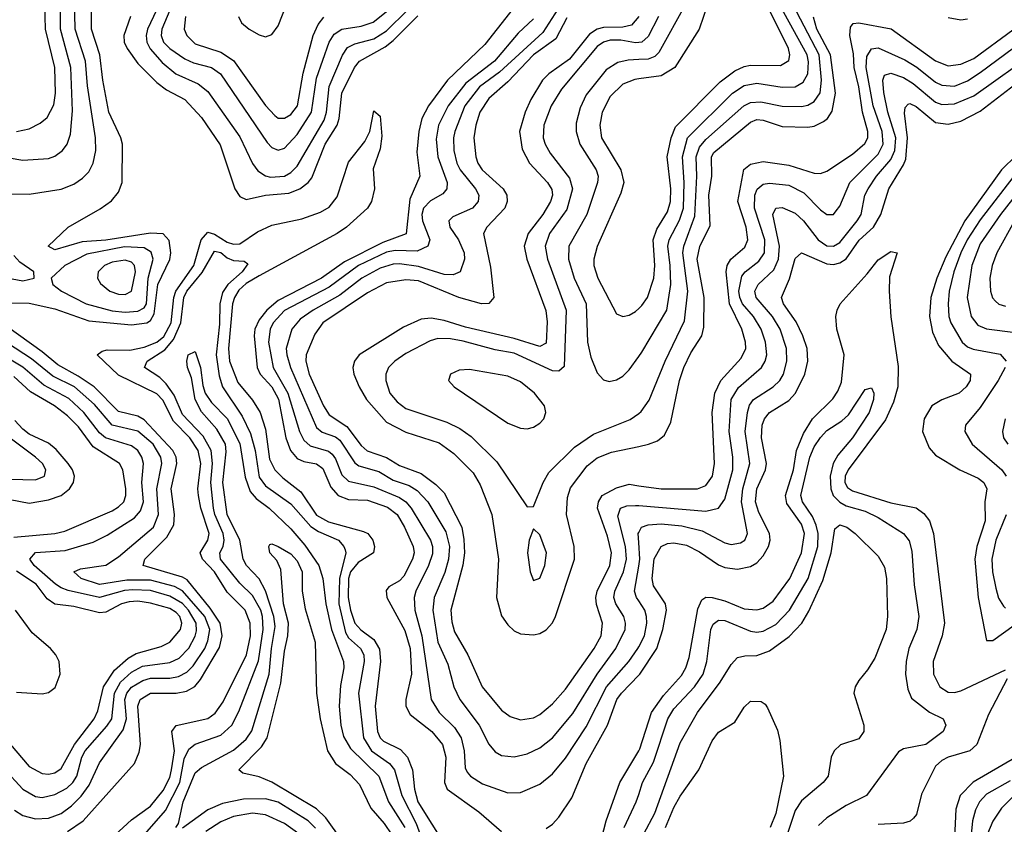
# Model space of a CAD drawing. Header units: inches. Extents: x 990535 to 1117859, y 769386 to 892122.
# Tile 484 of 656: x 1068060 to 1071146, y 815740 to 818260. Entities that reach past the tile are written whole.
import ezdxf

# ---------------------------------------------------------------- set-up
doc = ezdxf.new("R2010")
doc.units = ezdxf.units.IN
doc.header["$MEASUREMENT"] = 0
doc.layers.add('B0861', color=7, linetype='Continuous')
doc.layers.add('B0871', color=7, linetype='Continuous')

msp = doc.modelspace()

# ---------------------------------------------------------------- linework, layer by layer
at = {"layer": 'B0861', "color": 5}
for points, elevation in [([(1067966.3, 817373.7), (1068090, 817372.1), (1068170, 817353.7), (1068276.6, 817316.6), (1068410, 817303.8), (1068458.8, 817310), (1068470, 817317.3), (1068481.6, 817338.4), (1068493.1, 817430), (1068530, 817508.5), (1068533.6, 817530), (1068528.4, 817568.4), (1068510, 817589.5), (1068470, 817591), (1068330, 817569.5), (1068255.5, 817564.5), (1068170, 817539.3), (1068149.7, 817550), (1068212.3, 817610), (1068312.5, 817667.5), (1068347.2, 817692.8), (1068370, 817719.7), (1068381.4, 817750), (1068381.8, 817870), (1068376.7, 817890), (1068339.1, 817970), (1068320.1, 818070), (1068311.2, 818150), (1068284.9, 818230), (1068285.2, 818414.8)], 2620), ([(1067970, 817714), (1068090, 817713.8), (1068190, 817728.9), (1068230, 817744.8), (1068256.9, 817763.1), (1068276.2, 817783.8), (1068290, 817810.4), (1068298.1, 817850), (1068297.2, 817890), (1068272.6, 818052.6), (1068266.6, 818130), (1068233.6, 818230), (1068230.2, 818370.2)], 2640), ([(1068547.5, 818330), (1068505.9, 818230), (1068503.8, 818210), (1068510.9, 818190), (1068530.6, 818170), (1068577.1, 818137.1), (1068604.9, 818124.9), (1068660.9, 818110), (1068689.2, 818090), (1068835.6, 817875.6), (1068850, 817859.8), (1068870, 817851.3), (1068890, 817858), (1068930, 817900.5), (1068974.7, 817970), (1068990, 818076.8), (1069029.7, 818190), (1069045.1, 818214.9), (1069070, 818230.6), (1069130, 818239.5), (1069168.2, 818251.8), (1069235, 818305)], 2660), ([(1069633.8, 818330), (1069517.3, 818182.7), (1069401.2, 818070), (1069341.4, 817990), (1069320.6, 817950), (1069310.7, 817910), (1069304.8, 817844.8), (1069314.3, 817770), (1069282.5, 817697.5), (1069270.7, 817589.3), (1069197.9, 817562.1), (1069078.1, 817501.9), (1069005.5, 817450), (1068870, 817379.8), (1068834.8, 817350), (1068810, 817319.6), (1068797.1, 817290), (1068794.6, 817270), (1068804.4, 817170), (1068814.1, 817150), (1068850.6, 817110), (1068870.9, 817070.9), (1068894.3, 816950), (1068908.4, 816910), (1068930, 816885.9), (1068950, 816876.5), (1068990, 816868.4), (1069010, 816854.5), (1069035.4, 816795.4), (1069057.6, 816770), (1069090, 816756.6), (1069150, 816754.9), (1069212.8, 816732.8), (1069242.7, 816710), (1069266.2, 816670), (1069292.6, 816610), (1069295.8, 816590), (1069291.2, 816570), (1069263.4, 816516.6), (1069250, 816502.7), (1069216.8, 816483.2), (1069208, 816472), (1069210.1, 816450), (1069266.6, 816346.6), (1069283.4, 816290), (1069288.1, 816210), (1069269.8, 816130), (1069269.8, 816109.8), (1069283.7, 816083.7), (1069351.3, 816030), (1069385.2, 815990), (1069395.1, 815950), (1069391, 815871), (1069400.1, 815850), (1069498.6, 815778.6), (1069570, 815716.8)], 2620), ([(1067910, 817846.7), (1068070, 817820.1), (1068150, 817824.8), (1068170, 817832), (1068194.3, 817850), (1068208.5, 817870), (1068219.1, 817900.9), (1068225.3, 817974.7), (1068220.4, 818110), (1068187.8, 818230), (1068188, 818310)], 2660), ([(1068050, 817910.1), (1068090, 817918), (1068124.5, 817935.5), (1068146.5, 817953.5), (1068167.2, 817992.8), (1068171.7, 818030), (1068170, 818110), (1068140.4, 818230), (1068139.2, 818310)], 2680), ([(1068745.6, 818270), (1068755.6, 818250), (1068779.1, 818230), (1068810, 818212.2), (1068830, 818206.2), (1068850, 818213.4), (1068870, 818240.7), (1068897, 818310)], 2720), ([(1068407.7, 818270), (1068386.2, 818210), (1068387.4, 818190), (1068396.9, 818170), (1068430, 818122.5), (1068490, 818063.5), (1068520.2, 818040.2), (1068578, 818010), (1068630, 817953.7), (1068688.4, 817868.4), (1068734.7, 817730), (1068750, 817705.6), (1068770, 817696.6), (1068830, 817710), (1068903.3, 817716.7), (1068937.7, 817730), (1068964.3, 817750), (1068975.1, 817764.9), (1069017.2, 817870), (1069055.2, 817930), (1069061.7, 817950), (1069069.8, 818030.2), (1069109.4, 818110.6), (1069125.2, 818130), (1069205, 818175), (1069230, 818194.6), (1069307.5, 818272.5)], 2620), ([(1068488.9, 818290), (1068460.6, 818230), (1068456.8, 818210), (1068458.8, 818190), (1068468.5, 818168.5), (1068506, 818126), (1068548.9, 818090), (1068618.8, 818058.8), (1068650, 818035.5), (1068750, 817892.5), (1068789.3, 817809.3), (1068806.4, 817786.4), (1068830, 817770.9), (1068846.5, 817766.5), (1068890, 817770.1), (1068910, 817780.8), (1068930, 817801.4), (1069014.3, 817945.7), (1069022, 817970), (1069029.8, 818050.2), (1069071.4, 818148.6), (1069087.2, 818172.8), (1069110, 818184.4), (1069170, 818199.6), (1069210, 818224.6), (1069275.3, 818290)], 2640), ([(1068579.7, 818270), (1068574.9, 818230), (1068583.4, 818210), (1068610, 818184.7), (1068690, 818158.1), (1068730, 818131.8), (1068830, 817991.3), (1068859.4, 817959.4), (1068870, 817951.7), (1068890, 817951), (1068910, 817962.5), (1068930.5, 817990), (1068947.9, 818092.1), (1068980.2, 818210), (1068995.4, 818244.6), (1069012.7, 818267.3)], 2680), ([(1069746.7, 818293.3), (1069699.9, 818220.1), (1069564.1, 818095.9), (1069500.9, 818050), (1069455.2, 817990), (1069423.7, 817910), (1069419.5, 817890), (1069420.3, 817850), (1069430.1, 817810), (1069440.2, 817790), (1069488.7, 817730), (1069498.6, 817710), (1069496.6, 817690), (1069479.4, 817670), (1069417.9, 817642.1), (1069404.8, 817630), (1069408.5, 817610), (1069435.4, 817570), (1069452.9, 817530), (1069454, 817510), (1069440.2, 817470), (1069418.9, 817461.1), (1069390, 817461.5), (1069310, 817486.5), (1069250, 817495.1), (1069230, 817494.1), (1069190, 817482), (1069132.1, 817450), (1069062.9, 817397.1), (1068979.7, 817350), (1068938.6, 817321.4), (1068912.4, 817290), (1068895.4, 817230), (1068896.7, 817210), (1068908.7, 817170), (1068990, 816983), (1069008.3, 816968.3), (1069050, 816953.1), (1069062.8, 816942.8), (1069110, 816872.2), (1069122.6, 816862.6), (1069185.2, 816845.2), (1069230, 816817.5), (1069280.7, 816800.7), (1069305.3, 816785.3), (1069338.6, 816750), (1069395.6, 816655.6), (1069406.5, 816610), (1069403.9, 816570), (1069392.2, 816527.8), (1069358.9, 816450), (1069354.4, 816410), (1069370.6, 816310), (1069401.6, 816241.6), (1069420.5, 816170), (1069438.9, 816130), (1069499.7, 816050), (1069530.1, 815990.1), (1069550, 815966.4), (1069570, 815955.3), (1069610, 815950.7), (1069650, 815959.8), (1069690, 815978.6), (1069730, 816010.6), (1069793.3, 816086.7), (1069870.1, 816209.9), (1069928.2, 816290), (1069957.4, 816350), (1069958.8, 816370), (1069953.4, 816390), (1069928.5, 816430), (1069922.5, 816450), (1069924.9, 816470), (1069952.4, 816530), (1069962, 816570), (1069958.2, 816610), (1069934.8, 816705.2), (1069942.6, 816730), (1069962.7, 816737.3), (1069990, 816738.7), (1070000, 816737.9)], 2660), ([(1070000, 818269.7), (1069977.1, 818242.9), (1069950, 818236), (1069890, 818235.9), (1069869.9, 818230.1), (1069845.3, 818214.7), (1069783.4, 818136.6), (1069718.5, 818090), (1069698.8, 818070), (1069661.9, 818010), (1069643.8, 817970), (1069626.6, 817910), (1069634.7, 817854.7), (1069657.5, 817810), (1069713.8, 817750), (1069728, 817728), (1069729.4, 817710), (1069723.3, 817690), (1069699.7, 817650), (1069653.4, 817590), (1069641.4, 817550), (1069649.4, 817510), (1069709.2, 817349.2), (1069713.3, 817313.3), (1069710, 817247), (1069690, 817235.8), (1069610, 817261.5), (1069456.8, 817296.8), (1069390, 817318.1), (1069350, 817325.2), (1069318, 817322), (1069262.7, 817297.3), (1069124.1, 817210), (1069109.1, 817190), (1069104.4, 817170), (1069107, 817150), (1069123.8, 817110), (1069146.6, 817070), (1069210, 816999.5), (1069270, 816968.3), (1069374.6, 816934.6), (1069420.7, 816900.7), (1069481, 816841), (1069503.2, 816803.2), (1069539.8, 816710), (1069560.9, 816570), (1069554.2, 816450), (1069570, 816392.6), (1069590, 816364.2), (1069610, 816346.1), (1069630, 816336.6), (1069670, 816332.7), (1069690, 816337), (1069710, 816348.7), (1069729.5, 816370.5), (1069739.2, 816390), (1069798.3, 816570), (1069797.5, 816610), (1069774, 816710), (1069777.1, 816762.9), (1069786.3, 816793.7), (1069838, 816862), (1069870, 816887.3), (1069914.4, 816905.6), (1070000, 816923.5)], 2720), ([(1069670, 818262.9), (1069622.4, 818217.6), (1069548.5, 818130), (1069458.6, 818061.4), (1069402.4, 817990), (1069372.3, 817930), (1069365.4, 817885.4), (1069370, 817830), (1069399.3, 817750), (1069398.7, 817730), (1069385.7, 817714.3), (1069347.6, 817692.4), (1069325.9, 817670), (1069320.2, 817650), (1069322, 817630), (1069345.8, 817570), (1069339.2, 817550), (1069305.2, 817534.8), (1069236.5, 817536.5), (1069210, 817531.7), (1069121.9, 817490), (1069030, 817422), (1068890, 817348.7), (1068854.8, 817310), (1068845.1, 817290), (1068839.8, 817250), (1068854.1, 817170), (1068900.6, 817090), (1068936.7, 816970), (1068950, 816942.4), (1068970, 816925.1), (1069028, 816908), (1069039, 816899), (1069050, 816884.6), (1069070, 816834.4), (1069090, 816813.9), (1069170, 816797.1), (1069250, 816762.9), (1069270, 816750), (1069286.8, 816730), (1069347.8, 816630), (1069353.9, 816610), (1069353.2, 816586.8), (1069341.6, 816550), (1069301.7, 816470), (1069296.7, 816450), (1069298.8, 816410), (1069320.6, 816330), (1069349.7, 816130), (1069374.5, 816090), (1069422.3, 816042.3), (1069444, 816010), (1069452.8, 815970), (1069456.5, 815916.5), (1069462.6, 815902.6), (1069472.5, 815890), (1069510, 815866.8), (1069590, 815838.1), (1069630, 815838.9), (1069690, 815864.8), (1069730, 815897.5), (1069770, 815946.9), (1069834.9, 816045.1), (1069899.1, 816170), (1069968.9, 816250), (1069996.9, 816290), (1070000, 816295.9)], 2640), ([(1069774.5, 818265.5), (1069740, 818200), (1069670, 818150), (1069590, 818065.1), (1069530, 818012.8), (1069502.1, 817970), (1069489.1, 817930), (1069483.5, 817890), (1069489.3, 817830), (1069496.1, 817810), (1069509.7, 817790), (1069575.4, 817730), (1069586.5, 817710), (1069588.1, 817690), (1069580.5, 817670), (1069523.6, 817610), (1069513.8, 817590), (1069535.4, 817484.6), (1069546.2, 817390), (1069530, 817371.2), (1069507.3, 817370), (1069436.5, 817390), (1069310, 817441.7), (1069270, 817444.9), (1069210, 817435.6), (1069150, 817403.9), (1069009.7, 817310), (1068984.9, 817275.1), (1068957.9, 817210), (1068957.2, 817190), (1068966.8, 817150), (1069011.8, 817050), (1069030, 817022.5), (1069085.2, 816985.2), (1069130, 816925.6), (1069149, 816909), (1069210, 816888.7), (1069250, 816863.4), (1069318.3, 816838.3), (1069364.2, 816804.2), (1069390, 816777.6), (1069445.7, 816670), (1069451.4, 816631.4), (1069453.5, 816590), (1069448.8, 816551.2), (1069411, 816410), (1069414, 816374), (1069422.9, 816342.9), (1069464, 816270), (1069509.1, 816170), (1069570, 816097.3), (1069597.1, 816077.1), (1069630, 816067.2), (1069670, 816073.5), (1069690, 816083.3), (1069730, 816116.6), (1069770, 816162.5), (1069860.5, 816290), (1069882.1, 816330), (1069886.8, 816370), (1069867.6, 816427.6), (1069865.9, 816450), (1069870.2, 816470), (1069909.7, 816550), (1069914.9, 816590), (1069902.1, 816642.1), (1069870.7, 816730), (1069873.5, 816750), (1069885.9, 816770), (1069930, 816793.2), (1069970, 816804.5), (1070000, 816800.3)], 2680), ([(1070000, 818188.4), (1069990, 818187.5), (1069944.1, 818195.9), (1069910, 818195.9), (1069890, 818189.3), (1069870, 818175.7), (1069757.6, 818042.4), (1069725.4, 817990), (1069702.1, 817930), (1069700.9, 817890), (1069706.6, 817870), (1069722.3, 817842.3), (1069783, 817763), (1069792.2, 817730), (1069774.7, 817665.3), (1069720.3, 817590), (1069706.7, 817550), (1069714.2, 817510), (1069772.3, 817350), (1069766.3, 817173.7), (1069750, 817158.7), (1069730, 817159.9), (1069610, 817214.9), (1069550, 817225.6), (1069450, 817253), (1069410, 817259.9), (1069370, 817260.8), (1069346.1, 817253.9), (1069270, 817213.9), (1069235.9, 817190), (1069216.3, 817170), (1069207.8, 817150), (1069207.5, 817130), (1069220.4, 817090), (1069242.6, 817062.6), (1069270, 817042.5), (1069398.8, 816998.8), (1069439, 816979), (1069474.6, 816954.6), (1069555.2, 816875.2), (1069650, 816734), (1069670, 816734.8), (1069700.6, 816810), (1069718.3, 816841.7), (1069799, 816921), (1069858.1, 816961.9), (1069972.7, 817007.3), (1070000, 817026.7)], 2740), ([(1070000, 818135), (1069966.7, 818133.3), (1069934.2, 818125.8), (1069897.5, 818102.5), (1069835, 818025), (1069816.7, 817983.3), (1069804.4, 817935.6), (1069804.4, 817910), (1069815, 817870), (1069866.6, 817790), (1069872.4, 817770), (1069870.5, 817750), (1069837.2, 817650), (1069780.5, 817550), (1069780.2, 817510), (1069798.2, 817450), (1069834.8, 817370), (1069839.1, 817250), (1069850, 817202.4), (1069870, 817153.7), (1069890, 817131.7), (1069907.1, 817127.1), (1069930, 817131.3), (1069950, 817143.5), (1069970, 817162.9), (1070000, 817204.7)], 2760), ([(1070000, 818074.3), (1069987.4, 818072.6), (1069950, 818057.7), (1069910, 818019.4), (1069885.4, 817970), (1069878.4, 817930), (1069883.7, 817890), (1069944.2, 817790), (1069953, 817750), (1069943.8, 817716.2), (1069870, 817549.7), (1069858.9, 817510), (1069859.4, 817490), (1069872.1, 817450), (1069930, 817338.6), (1069950.2, 817330.2), (1069970, 817333.9), (1069990, 817346.1), (1070000, 817355.5)], 2780), ([(1068293.6, 815646.4), (1068410, 815753.5), (1068470, 815795.9), (1068510, 815845.8), (1068530, 815886), (1068536.2, 815910), (1068544.6, 815970), (1068536.7, 816030), (1068550, 816048.9), (1068649.1, 816070.9), (1068672.2, 816087.8), (1068697.3, 816122.7), (1068771.1, 816270), (1068783.2, 816330), (1068782.1, 816370), (1068766.2, 816410), (1068710, 816467.2), (1068670.2, 816530), (1068632.9, 816570), (1068625.3, 816590), (1068649.9, 816630), (1068653.5, 816650), (1068627.9, 816730), (1068620.1, 816770), (1068618.5, 816790), (1068627.5, 816870), (1068618.8, 816910), (1068592.7, 816950), (1068542.1, 817002.1), (1068508.2, 817068.2), (1068490, 817088.1), (1068370, 817146.2), (1068303.2, 817210), (1068318.2, 817221.8), (1068334.5, 817225.5), (1068405, 817225), (1068450, 817234.1), (1068490, 817249.9), (1068512.2, 817267.8), (1068534.7, 817310), (1068543.3, 817390), (1068549.5, 817410), (1068605.3, 817490), (1068629.2, 817570.8), (1068650, 817594.8), (1068670, 817588.5), (1068710, 817563.2), (1068730, 817556.8), (1068750, 817558.2), (1068805, 817595), (1068850, 817616.6), (1068944.2, 817635.8), (1069002.7, 817657.3), (1069030, 817672.4), (1069055.1, 817704.9), (1069090, 817813.8), (1069141.2, 817878.8), (1069156.8, 817910), (1069170, 817974), (1069190, 817958), (1069195.1, 817895.1), (1069190, 817855.1), (1069167.5, 817792.5), (1069171.6, 817730), (1069162.6, 817690), (1069150, 817669.9), (1069084.1, 817610), (1069054.9, 817590), (1068810, 817458), (1068770, 817433.9), (1068746.8, 817413.2), (1068732.7, 817390), (1068727.3, 817370), (1068714.2, 817230), (1068717.4, 817190), (1068743.9, 817123.9), (1068790, 817068.6), (1068813.1, 817030), (1068830, 816976.9), (1068843.1, 816883.1), (1068859.1, 816850), (1068884.4, 816824.4), (1068940.6, 816780.6), (1068990, 816708.4), (1069027.5, 816687.5), (1069137.1, 816657.1), (1069150.6, 816650), (1069166.7, 816630), (1069172.3, 816610), (1069169.2, 816590), (1069120.7, 816559.3), (1069096.2, 816530), (1069090.3, 816510), (1069089.7, 816450), (1069096.3, 816410), (1069110, 816369.7), (1069128.7, 816348.7), (1069170, 816318.3), (1069187.9, 816287.9), (1069191.1, 816250), (1069174.4, 816110), (1069180.8, 816030), (1069189.8, 816010), (1069200.4, 816000.4), (1069253.6, 815973.6), (1069275.5, 815950), (1069291.4, 815910), (1069297.6, 815850), (1069308.1, 815810), (1069396, 815670)], 2580), ([(1068430, 815683.9), (1068517, 815783), (1068561.4, 815870), (1068575.7, 815944.3), (1068590, 815975.1), (1068610, 815990.9), (1068690, 816018.9), (1068725, 816050), (1068747.1, 816092.9), (1068808.4, 816251.6), (1068822.7, 816350), (1068820.8, 816390), (1068815.2, 816410), (1068790, 816456.1), (1068750, 816494.9), (1068689.1, 816570), (1068687, 816590), (1068697.3, 816610), (1068700.8, 816630), (1068697.2, 816650), (1068671.1, 816710), (1068666.9, 816730), (1068659.1, 816810), (1068664.1, 816870), (1068660.3, 816910), (1068635, 816955), (1068570, 817023), (1068543.8, 817083.8), (1068519.3, 817119.3), (1068498.7, 817138.7), (1068450.7, 817170), (1068459.9, 817190), (1068514.5, 817225.5), (1068542.3, 817257.7), (1068564.9, 817310), (1068573.9, 817390), (1068583.3, 817410), (1068632.1, 817467.9), (1068670, 817534.5), (1068690, 817530.8), (1068710, 817514.2), (1068730, 817505.9), (1068763.1, 817503.1), (1068775.2, 817495.2), (1068757.1, 817470), (1068711.9, 817430), (1068695.1, 817404.9), (1068686.7, 817370), (1068685.8, 817305.8), (1068675.5, 817210), (1068684.8, 817144.8), (1068695.9, 817110), (1068757.5, 817017.5), (1068783.7, 816963.7), (1068797.7, 816910), (1068810, 816827.4), (1068830, 816799.6), (1068910, 816743), (1068972.6, 816672.6), (1068996.4, 816656.4), (1069058.8, 816630), (1069076, 816610), (1069079.5, 816599.5), (1069081.7, 816590), (1069061.9, 816510), (1069060.2, 816430), (1069080.6, 816340.6), (1069090, 816324.1), (1069128, 816290), (1069138.2, 816270), (1069139.8, 816250), (1069121.4, 816150), (1069137.2, 816010), (1069162.9, 815970), (1069218.7, 815930), (1069234.6, 815910), (1069257.6, 815830), (1069302.6, 815742.6), (1069336, 815650)], 2560), ([(1067990, 817456.7), (1068070, 817442.3), (1068105.4, 817450), (1068104.2, 817470), (1068060.2, 817500.2), (1068041.6, 817521.6)], 2640), ([(1068210, 815716.8), (1068258.9, 815750), (1068419.4, 815930), (1068434.6, 815965.4), (1068438.8, 815990), (1068430.5, 816109.5), (1068437.3, 816130), (1068470, 816150.8), (1068550, 816150.8), (1068583, 816157), (1068608.6, 816171.4), (1068627, 816193), (1068686.4, 816293.6), (1068694.3, 816330), (1068687.9, 816370), (1068657.1, 816417.1), (1068585.1, 816505.1), (1068570, 816514.1), (1068446.7, 816550), (1068451.9, 816570), (1068521.1, 816638.9), (1068542.5, 816677.5), (1068545.3, 816710), (1068535.1, 816790), (1068552.7, 816870), (1068550, 816890), (1068540, 816910), (1068450, 817006.7), (1068430, 817018.4), (1068370, 817032.3), (1068293.7, 817110), (1068243.7, 817143.7), (1068179, 817179), (1068130, 817219.2), (1067947.1, 817350)], 2620), ([(1068043.7, 815783.7), (1068070, 815766.7), (1068110, 815756.5), (1068150, 815758.7), (1068190, 815773.4), (1068222.7, 815797.3), (1068252.8, 815827.2), (1068277.6, 815862.4), (1068310, 815932.3), (1068384.2, 816035.8), (1068394.2, 816070), (1068389.6, 816130), (1068395.9, 816150), (1068410, 816168.8), (1068445.6, 816190), (1068470, 816197.3), (1068530, 816197.2), (1068557.8, 816202.2), (1068584, 816216), (1068604.1, 816235.9), (1068640.2, 816290), (1068650, 816314.2), (1068655.9, 816350), (1068640, 816390), (1068570, 816471.4), (1068544.7, 816484.7), (1068470, 816503.9), (1068396.1, 816503.9), (1068310, 816491.2), (1068252.8, 816510), (1068229.9, 816530), (1068250, 816539.8), (1068330, 816551.1), (1068370, 816577.7), (1068479.4, 816670), (1068495.1, 816710), (1068489.3, 816790.7), (1068505.9, 816870), (1068502.8, 816890), (1068477.9, 816930), (1068430, 816970.7), (1068349.7, 816989.7), (1068294.4, 817054.4), (1068231.5, 817110), (1068163.8, 817143.8), (1068097.2, 817197.2), (1067970, 817280.3)], 2640), ([(1068010, 815913.9), (1068070, 815850.1), (1068110, 815827.1), (1068130, 815823.9), (1068170, 815832.6), (1068207.4, 815852.6), (1068226.5, 815870), (1068238.8, 815890), (1068254.6, 815950), (1068265.1, 815970), (1068333.3, 816046.7), (1068348.6, 816070), (1068356.9, 816150), (1068375.5, 816184.5), (1068410, 816215.7), (1068445.3, 816234.7), (1068530, 816246.5), (1068559.9, 816260.1), (1068590, 816291), (1068610, 816328.5), (1068614.2, 816345.8), (1068612.5, 816370), (1068588.5, 816410), (1068570, 816430.7), (1068530, 816454.3), (1068470, 816471.5), (1068414.4, 816474.4), (1068388.5, 816471.5), (1068310, 816450), (1068212.2, 816472.2), (1068190, 816479.8), (1068172.1, 816492.1), (1068104.8, 816550), (1068091.6, 816570), (1068109.5, 816590.5), (1068202.5, 816597.5), (1068290, 816623.2), (1068334.3, 816645.7), (1068420, 816700), (1068438.3, 816721.7), (1068447.8, 816750), (1068442.3, 816810), (1068448.3, 816870), (1068442.6, 816890), (1068430.3, 816910), (1068410, 816925.3), (1068328.4, 816950), (1068310, 816965.9), (1068260.5, 817030), (1068213.8, 817073.8), (1068135.2, 817115.2), (1068070, 817171.3), (1067990, 817218.2)], 2660), ([(1068549.3, 815729.3), (1068557.7, 815742.3), (1068572.5, 815810), (1068610, 815900.8), (1068630, 815917.9), (1068730, 815972.1), (1068770, 816006.7), (1068787.9, 816032.1), (1068842.3, 816210), (1068848.6, 816290), (1068860.4, 816359.6), (1068856.9, 816390), (1068830, 816471.1), (1068810, 816508.5), (1068771.1, 816550), (1068760.8, 816570), (1068749.4, 816630), (1068709.8, 816710), (1068696.8, 816810), (1068706.7, 816906.7), (1068704.6, 816930), (1068677.8, 816977.8), (1068630, 817031.9), (1068610, 817069.7), (1068598, 817138), (1068585.4, 817170), (1068583.4, 817190), (1068588, 817210), (1068610, 817220.4), (1068626.9, 817170), (1068633.6, 817113.6), (1068641.4, 817090), (1068660.9, 817060.9), (1068710, 817010.6), (1068750, 816932.1), (1068766.9, 816826.9), (1068782, 816782), (1068800.6, 816760.6), (1068842.2, 816730), (1068910, 816665), (1068954.1, 816614.1), (1068997.3, 816550), (1069009.7, 816510), (1069019.4, 816430), (1069036.9, 816350), (1069074.5, 816250), (1069075.9, 816230), (1069065.5, 816174.5), (1069061.4, 816110), (1069066.2, 816050), (1069074.5, 816014.5), (1069097.2, 815977.2), (1069185.5, 815890), (1069215.9, 815810), (1069266.9, 815730)], 2540), ([(1068041.5, 816638.5), (1068170, 816650.1), (1068201.8, 816658.2), (1068350, 816721.9), (1068370, 816733.5), (1068386.2, 816750), (1068392.8, 816770), (1068392.3, 816790), (1068382.9, 816850), (1068373.1, 816870), (1068290, 816921.9), (1068244.1, 816984.1), (1068210, 817019.3), (1068168.9, 817050), (1068094.2, 817094.2), (1068042, 817142)], 2680), ([(1068030, 816757.3), (1068090, 816745.8), (1068150, 816755.8), (1068190, 816769), (1068216.3, 816790), (1068228.5, 816810), (1068231.2, 816830), (1068225.2, 816850), (1068212.2, 816870), (1068173.9, 816913.9), (1068150, 816933.3), (1068090, 816962.1), (1068070, 816976.8), (1068044.3, 817004.3)], 2720), ([(1068030, 816820.9), (1068110, 816818.4), (1068138, 816830), (1068141.9, 816850), (1068131, 816870), (1068109.2, 816890), (1068030, 816949.2)], 2740), ([(1070000, 816622.6), (1069998.1, 816650), (1070000, 816653.7)], 2640), ([(1069069.7, 815690), (1069019.9, 815759.9), (1068990, 815787.6), (1068850, 815871.9), (1068810, 815888.5), (1068759.4, 815899.4), (1068746.6, 815910), (1068818, 815982), (1068835.4, 816010), (1068878, 816182), (1068890, 816282), (1068900.4, 816330), (1068902.1, 816370), (1068886.9, 816430), (1068877.9, 816537.9), (1068865.8, 816565.8), (1068844.4, 816590), (1068840.4, 816610), (1068843.7, 816616.3), (1068850, 816618), (1068870, 816610.1), (1068910, 816586.3), (1068930, 816564.8), (1068945.2, 816530), (1068944.8, 816470), (1068954.4, 816414.4), (1068985.6, 816310), (1068990.5, 816150), (1069002.1, 816070), (1069024.7, 815970), (1069049.3, 815930), (1069095.4, 815895.4), (1069124.4, 815864.4), (1069160.1, 815790), (1069202.5, 815742.5), (1069226.2, 815706.2)], 2520), ([(1070000, 816439.7), (1069993.3, 816450), (1069987.2, 816470), (1070000, 816548.2)], 2640), ([(1068030, 815990.1), (1068090, 815921.1), (1068130, 815898.2), (1068150, 815896.5), (1068170, 815901.1), (1068190, 815914), (1068231.5, 815990), (1068293, 816070), (1068305.2, 816094.8), (1068322.9, 816170), (1068357.4, 816222.6), (1068399.7, 816260.3), (1068425.1, 816274.9), (1068503.6, 816296.4), (1068530, 816309.7), (1068563.5, 816350), (1068568, 816370), (1068561.8, 816390), (1068550, 816403.3), (1068530, 816415.2), (1068470, 816432.5), (1068430, 816438.3), (1068403.1, 816436.9), (1068379.3, 816430), (1068330, 816404.1), (1068310, 816401.7), (1068230, 816422.3), (1068170, 816428.8), (1068145.8, 816445.8), (1068111.3, 816491.3), (1068050, 816532.9)], 2680), ([(1068050, 816153.7), (1068130, 816148.7), (1068150, 816152), (1068171.4, 816168.6), (1068186.7, 816210), (1068183.9, 816250), (1068173.4, 816270), (1068157, 816290), (1068099, 816339), (1068047, 816410)], 2720), ([(1069710, 815726.5), (1069730, 815740.2), (1069750, 815762), (1069790, 815822.2), (1069835.4, 815930), (1069901.7, 816050), (1069931.9, 816130), (1069945.6, 816150), (1070000, 816206.3)], 2620), ([(1069877.2, 815670), (1069897.5, 815750), (1069940.8, 815870), (1070000, 815969.4)], 2580), ([(1069954.6, 815730), (1069992.5, 815810), (1070000, 815832.8)], 2560), ([(1068987.5, 815727.5), (1068964.2, 815750), (1068870, 815808.6), (1068830, 815819.8), (1068761.3, 815818.7), (1068695.5, 815804.5), (1068650, 815784.8), (1068570, 815727.9)], 2540), ([(1068934.7, 815710), (1068890, 815742.1), (1068830, 815769.4), (1068790, 815774), (1068730, 815763.6), (1068690, 815746.9), (1068642.8, 815717.2)], 2560)]:
    msp.add_lwpolyline(points, dxfattribs=dict(at, elevation=elevation))
for points, elevation in [([(1068388.1, 817548.1), (1068270, 817525.1), (1068201.3, 817490), (1068158.6, 817450), (1068163.6, 817430), (1068191, 817410), (1068268.7, 817370), (1068350, 817347.5), (1068390, 817344), (1068430, 817347.2), (1068450, 817357), (1068457.4, 817370), (1068462.8, 817450), (1068478.1, 817510), (1068472.2, 817532.2), (1068450, 817544.8)], 2640), ([(1068390, 817506.9), (1068350, 817500.3), (1068325.9, 817490), (1068306.1, 817470), (1068303.9, 817450), (1068313.3, 817433.3), (1068342.9, 817410), (1068370, 817399.7), (1068390, 817399.1), (1068410, 817409.6), (1068423.2, 817470), (1068419.7, 817490), (1068410, 817500.5)], 2660), ([(1069470, 817164.6), (1069437.6, 817162.4), (1069410.4, 817150), (1069403.7, 817130), (1069421.3, 817110), (1069590, 816996.3), (1069630, 816980.2), (1069650, 816978.8), (1069670, 816983.5), (1069690, 816996), (1069702.3, 817010), (1069708.6, 817030), (1069705.1, 817050), (1069673.8, 817090), (1069630, 817125.6), (1069590, 817143)], 2760), ([(1069670, 816665.2), (1069656.5, 816630), (1069651.5, 816590), (1069659.6, 816530), (1069670, 816503), (1069690, 816510.6), (1069705.7, 816550), (1069710.6, 816590), (1069690, 816646.6)], 2740)]:
    msp.add_lwpolyline(points, close=True, dxfattribs=dict(at, elevation=elevation))
at = {"layer": 'B0871', "color": 5}
for points, elevation in [([(1070000, 817355.5), (1070010, 817364.8), (1070027, 817390), (1070047.2, 817450), (1070050.7, 817490), (1070045, 817570), (1070056.6, 817603.4), (1070090, 817658.1), (1070099.2, 817690), (1070101.1, 817730), (1070089.4, 817830), (1070101.8, 817890), (1070115.7, 817924.3), (1070255, 818065), (1070300.8, 818099.2), (1070330, 818113.5), (1070350, 818117.6), (1070443.9, 818116.1), (1070470, 818132.2), (1070473.4, 818150), (1070469.6, 818170), (1070383.5, 818343.5)], 2780), ([(1070000, 817026.7), (1070007.7, 817032.3), (1070032.4, 817067.6), (1070082.5, 817190), (1070143.6, 817316.4), (1070153.6, 817410), (1070138.4, 817530), (1070140.9, 817550), (1070175.8, 817644.2), (1070182.5, 817770), (1070180.4, 817830), (1070190, 817861), (1070210, 817884.7), (1070329.8, 817990.2), (1070350, 818000.5), (1070383, 818003), (1070450, 817989.5), (1070510, 817988.1), (1070530, 817992.2), (1070550, 818003.7), (1070569, 818031), (1070573.2, 818070), (1070566, 818150), (1070471.9, 818330)], 2740), ([(1070217.1, 818310), (1070189.8, 818230.2), (1070113.3, 818110), (1070070, 818083.6), (1070000, 818074.3)], 2780), ([(1070148, 818310), (1070063.3, 818156.7), (1070050, 818144.8), (1070030, 818136.5), (1070000, 818135)], 2760), ([(1070000, 817204.7), (1070010, 817218.6), (1070088.5, 817350), (1070100.2, 817430), (1070098.8, 817490), (1070091.2, 817550), (1070095.1, 817570), (1070127.8, 817632.2), (1070139.9, 817670), (1070142.2, 817750), (1070136.8, 817830), (1070153.1, 817890), (1070294.2, 818030), (1070330, 818053.8), (1070370, 818061.5), (1070450, 818048.9), (1070490, 818050.1), (1070515.7, 818064.3), (1070529.9, 818090), (1070532.3, 818127.7), (1070527.9, 818150), (1070443.5, 818303.5)], 2760), ([(1070062.3, 818270), (1070030, 818207.3), (1070010, 818189.4), (1070000, 818188.4)], 2740), ([(1070000, 816923.5), (1070031.1, 816930), (1070058.8, 816941.2), (1070081, 816959), (1070100.5, 816999.5), (1070128, 817130), (1070141.4, 817170), (1070163.4, 817216.6), (1070197.4, 817270), (1070203.6, 817296.4), (1070205.3, 817390), (1070183.1, 817510), (1070191, 817549), (1070224.4, 817615.6), (1070219.3, 817710), (1070229.5, 817770), (1070228.2, 817830), (1070235.6, 817844.4), (1070350, 817939.4), (1070370, 817946.9), (1070390, 817945.4), (1070450, 817925.7), (1070530, 817923.3), (1070550, 817926.9), (1070579.4, 817940.6), (1070591.6, 817950), (1070606.7, 817973.3), (1070616.6, 818030), (1070601.1, 818150), (1070558.1, 818230), (1070548.1, 818268.1)], 2720), ([(1070970, 818266.5), (1071010, 818259.5), (1071030, 818262.3)], 2720), ([(1070000, 816800.3), (1070070, 816790.7), (1070184.5, 816790), (1070210, 816801.2), (1070230.7, 816830), (1070237.7, 816870), (1070230.2, 817030), (1070238.4, 817090), (1070257.1, 817130), (1070320.8, 817199.2), (1070335.6, 817230), (1070334.6, 817250), (1070323.2, 817290), (1070284.8, 817370), (1070274.5, 817470), (1070277.4, 817490), (1070288.5, 817510), (1070332.2, 817547.8), (1070342.3, 817570), (1070337, 817610), (1070310.9, 817690), (1070329.7, 817790.3), (1070350, 817807.2), (1070390, 817816), (1070470, 817803.9), (1070550, 817779.5), (1070570, 817778.3), (1070590, 817785.1), (1070670, 817838.8), (1070708.3, 817871.7), (1070717.7, 817890), (1070718.1, 817910), (1070701.6, 817970), (1070690.1, 818050), (1070675, 818110), (1070672.9, 818152.9), (1070662.1, 818210), (1070663.8, 818236.2), (1070672.2, 818247.8), (1070690, 818250.1), (1070790.8, 818230.8), (1070930, 818131.1), (1070970, 818115.3), (1071010, 818120.4), (1071050, 818138.2), (1071172.3, 818227.7)], 2680), ([(1070000, 816737.9), (1070210, 816720.8), (1070249.9, 816730.1), (1070270, 816758.4), (1070295.2, 816850), (1070294.8, 816890), (1070283.4, 816970), (1070290.2, 817070), (1070312.7, 817107.3), (1070384.3, 817170), (1070396.4, 817190), (1070401.1, 817210), (1070397.4, 817250), (1070384, 817290), (1070360.1, 817330), (1070325.2, 817370), (1070316.4, 817390), (1070314.1, 817410), (1070323.1, 817456.9), (1070333.1, 817470), (1070376.6, 817503.4), (1070394, 817530), (1070394.8, 817570), (1070362.9, 817670), (1070363.5, 817710), (1070370.8, 817729.2), (1070390, 817744.5), (1070410, 817748.3), (1070470, 817741.5), (1070517.1, 817717.1), (1070570, 817664.4), (1070590, 817650.1), (1070610, 817650.2), (1070619.1, 817660.9), (1070630, 817676.1), (1070661.5, 817750), (1070750, 817839), (1070766.4, 817870), (1070763.4, 817910), (1070734.7, 817990), (1070712.5, 818110), (1070715.2, 818144.8), (1070730, 818169.1), (1070750, 818172.1), (1070833.7, 818133.7), (1070871.7, 818111.7), (1070930, 818064.3), (1070950, 818054.8), (1070990, 818052.1), (1071030, 818068.3), (1071070, 818094.1), (1071226.9, 818210)], 2660), ([(1070000, 816653.7), (1070008.3, 816670), (1070030, 816677.3), (1070070, 816680.4), (1070134.9, 816674.9), (1070198.4, 816658.4), (1070270, 816620.8), (1070290, 816615.5), (1070319, 816621), (1070333, 816630), (1070338.2, 816641.8), (1070340.9, 816650), (1070322.1, 816750), (1070325.8, 816790), (1070347.8, 816870), (1070333.4, 816970), (1070340.9, 817030), (1070347.5, 817052.5), (1070360.1, 817070), (1070421.3, 817110), (1070441.9, 817130), (1070453.4, 817150), (1070464.3, 817190), (1070463.6, 817230), (1070442.8, 817290), (1070419.3, 817330), (1070367.7, 817390), (1070364.2, 817410), (1070374.5, 817430), (1070423.3, 817476.7), (1070438, 817510), (1070441, 817550), (1070420.5, 817650), (1070429.9, 817670), (1070450, 817672.1), (1070490, 817653.5), (1070516.7, 817630), (1070562.3, 817570), (1070590, 817551.5), (1070610, 817550.4), (1070630, 817562.3), (1070685, 817630), (1070696.8, 817650), (1070709, 817710), (1070718.8, 817730), (1070745.3, 817770), (1070790, 817821.7), (1070802.9, 817850), (1070805.9, 817890), (1070780.8, 817970), (1070768.1, 818031.9), (1070765.3, 818070), (1070770, 818086.2), (1070790, 818092.4), (1070830, 818078.8), (1070860, 818060), (1070930, 818001.5), (1070950, 817994.6), (1070990, 817996.1), (1071050, 818021.9), (1071250, 818163.1)], 2640), ([(1070000, 816206.3), (1070003.6, 816210), (1070057, 816290), (1070075.7, 816350), (1070086.8, 816410), (1070083.6, 816430), (1070046.4, 816486.4), (1070042.2, 816510), (1070048.8, 816571.2), (1070069.9, 816610), (1070090, 816619.3), (1070110, 816621.3), (1070150, 816613.8), (1070190, 816593), (1070250, 816551.9), (1070270, 816544.3), (1070310, 816539.2), (1070350, 816546.8), (1070370, 816558.9), (1070390, 816580.1), (1070406.7, 816610), (1070411.6, 816630), (1070410.2, 816650), (1070376.4, 816716.4), (1070366.4, 816750), (1070370.2, 816790), (1070397.1, 816850), (1070400.6, 816870), (1070384.7, 816950), (1070386.5, 816990), (1070393.7, 817010), (1070409.5, 817030), (1070470, 817066.6), (1070491.8, 817090), (1070520.1, 817150), (1070529.6, 817190), (1070527.7, 817230), (1070514.6, 817270), (1070493.8, 817313.8), (1070453.6, 817370), (1070447.6, 817390), (1070472.1, 817447.9), (1070490, 817512.3), (1070510, 817529.5), (1070590, 817495.5), (1070610, 817493.2), (1070630, 817498.2), (1070650, 817511), (1070691, 817569), (1070736.3, 817610), (1070758.4, 817650), (1070783.7, 817730), (1070830, 817805), (1070836.8, 817823.2), (1070842.7, 817890), (1070832.6, 817967.4), (1070835.5, 817984.5), (1070844.7, 817995.3), (1070850, 817997.1), (1070870, 817988.3), (1070930, 817937.9), (1070970, 817932.6), (1071010, 817941.6), (1071070, 817973.7), (1071260.2, 818119.8)], 2620), ([(1071184.3, 817835.7), (1071137.1, 817790), (1071022.3, 817630), (1070963, 817517), (1070933.9, 817450), (1070915.1, 817390), (1070911.2, 817330), (1070921.2, 817281.2), (1070939, 817239), (1070981.6, 817190), (1071039.5, 817150), (1071039.1, 817130), (1071026.7, 817110), (1071004.1, 817090), (1070950, 817069.2), (1070919.1, 817050), (1070894.8, 817010), (1070889.5, 816970), (1070910, 816918.6), (1070930, 816895.5), (1071006.3, 816850), (1071064.3, 816824.3), (1071081.6, 816810), (1071091.1, 816790), (1071084.4, 816750), (1071085.6, 816690), (1071059.2, 816610), (1071053, 816570), (1071064, 816450), (1071090, 816314.9), (1071110, 816315.8), (1071176.8, 816363.2)], 2620), ([(1071190, 817789), (1071070, 817633.5), (1071029.6, 817570), (1071009.2, 817530), (1070987.2, 817470), (1070972.6, 817410), (1070969.5, 817370), (1070972.1, 817330), (1070977.9, 817310), (1071013.2, 817250), (1071030, 817235.7), (1071048.2, 817228.2), (1071132.6, 817212.6), (1071152, 817190)], 2640), ([(1071190, 817721.4), (1071133.7, 817650), (1071070, 817557.4), (1071043.5, 817490), (1071029.5, 817390), (1071042, 817330), (1071063.1, 817303.1), (1071090, 817291.7), (1071180.6, 817280.6)], 2660), ([(1071177.5, 817630), (1071122.6, 817530), (1071107.2, 817490), (1071100.1, 817450), (1071102.4, 817410), (1071109.1, 817389.1), (1071118.2, 817378.2), (1071129.1, 817369.1), (1071150, 817362.3)], 2680), ([(1070000, 815969.4), (1070004, 815976), (1070040.2, 816090), (1070077.3, 816142.7), (1070134.4, 816205.6), (1070148.1, 816230), (1070157.7, 816262.3), (1070185.3, 816414.7), (1070197.8, 816442.2), (1070210, 816450.7), (1070230, 816450.1), (1070270, 816439.1), (1070330, 816414.4), (1070370, 816411.1), (1070390, 816416.3), (1070421, 816439), (1070473.3, 816510), (1070510.4, 816590), (1070519.8, 816650), (1070510, 816679.2), (1070464.2, 816744.2), (1070459.6, 816770), (1070485.1, 816850), (1070495, 816910), (1070516.4, 816963.6), (1070544.8, 817010), (1070607.9, 817072.1), (1070624, 817096), (1070635.5, 817124.5), (1070644.1, 817210), (1070621.4, 817290), (1070618, 817330), (1070621.6, 817350), (1070631.7, 817370), (1070716.1, 817463.9), (1070750, 817508.1), (1070790, 817533.4), (1070810.4, 817530), (1070785.8, 817454.2), (1070784.6, 817410), (1070790.6, 817329.4), (1070813.6, 817173.6), (1070811.9, 817110), (1070798.5, 817061.5), (1070773.3, 817006.7), (1070656.8, 816850), (1070647.4, 816830), (1070646.1, 816810), (1070654.7, 816794.7), (1070670, 816784.1), (1070790, 816746.8), (1070870, 816730.9), (1070893.4, 816713.4), (1070910.9, 816690), (1070923.8, 816650), (1070958.4, 816370), (1070951.1, 816330), (1070922.5, 816250), (1070924.2, 816210), (1070944, 816170), (1070970, 816153.6), (1070990, 816152.7), (1071010, 816157.8), (1071150, 816223.6)], 2580), ([(1071148.1, 817170), (1071127, 817130), (1071070, 817045.4), (1071024.3, 816990), (1071022.5, 816970), (1071044.8, 816930), (1071137.6, 816850), (1071151.5, 816830)], 2640), ([(1070000, 815832.8), (1070012.2, 815870), (1070046.3, 815933.7), (1070091.5, 816070), (1070110, 816100.8), (1070174.4, 816170), (1070201.5, 816210), (1070213.7, 816250), (1070226.5, 816350), (1070233.2, 816366.8), (1070250, 816378.7), (1070270, 816377.8), (1070350, 816344.9), (1070370, 816341.7), (1070390, 816344.8), (1070430, 816365.8), (1070472.5, 816410), (1070531.2, 816510), (1070561, 816610), (1070562.4, 816650), (1070556.3, 816676.3), (1070544.2, 816704.2), (1070513.3, 816750), (1070508.2, 816770), (1070535.9, 816890), (1070550, 816922.3), (1070570, 816951.1), (1070590, 816972.9), (1070636.5, 817003.5), (1070657.3, 817022.7), (1070710, 817101.1), (1070730, 817106.8), (1070736.5, 817090), (1070736.1, 817070), (1070722.6, 817030), (1070670.1, 816950), (1070624.1, 816895.9), (1070609.8, 816870.2), (1070599.7, 816830), (1070602, 816790), (1070609.7, 816769.7), (1070630, 816748.1), (1070650, 816737.4), (1070710, 816720.1), (1070750, 816701.1), (1070829.4, 816650), (1070847.9, 816627.9), (1070855.5, 816595.5), (1070863, 816490), (1070878.2, 816390), (1070871.7, 816350), (1070846.5, 816290), (1070837.8, 816250), (1070836.4, 816210), (1070843.1, 816163.1), (1070855, 816135), (1070911.2, 816091.2), (1070954.4, 816070), (1070962.7, 816050), (1070953.7, 816030), (1070900.2, 815990), (1070830, 815975.5), (1070813.9, 815966.1), (1070714, 815830), (1070650, 815798.5), (1070590, 815760.1), (1070563.7, 815736.3)], 2560), ([(1071148.7, 817010), (1071139.9, 816970), (1071143.4, 816950), (1071156.4, 816930)], 2660), ([(1071151.3, 816708.7), (1071119.2, 816630), (1071107, 816570), (1071109, 816530), (1071118.8, 816478.8), (1071127.8, 816447.8), (1071142.9, 816422.9), (1071150, 816416.3)], 2640), ([(1070015.5, 815710), (1070050, 815774), (1070130, 815994.5), (1070184.2, 816090), (1070255.3, 816184.7), (1070290, 816240.6), (1070310, 816261.6), (1070332.6, 816267.4), (1070370, 816268), (1070410, 816282.9), (1070472, 816328), (1070510.7, 816369.3), (1070533.3, 816406.7), (1070577.2, 816502.8), (1070602.7, 816590), (1070615.1, 816664.9), (1070630, 816678), (1070652.2, 816670), (1070678.4, 816650), (1070750, 816579.5), (1070770, 816545.5), (1070776.8, 816510), (1070779.8, 816390), (1070775.4, 816350), (1070739.9, 816260.1), (1070716.9, 816223.1), (1070689.4, 816190), (1070678.5, 816170), (1070674.2, 816150), (1070705.4, 816050), (1070705.4, 816030), (1070690, 816006.8), (1070631.9, 815988.1), (1070612.9, 815970), (1070603.5, 815950), (1070593.4, 815890), (1070578.2, 815870), (1070510, 815813.4), (1070490, 815782.9), (1070436.9, 815623.1)], 2540), ([(1070000, 816548.2), (1070003.6, 816570), (1070000, 816622.6)], 2640), ([(1070000, 816295.9), (1070017.6, 816330), (1070025.7, 816370), (1070024.8, 816390), (1070019.2, 816410), (1070000, 816439.7)], 2640), ([(1071154.9, 816194.9), (1071096.7, 816083.3), (1071059.4, 815990), (1071038, 815970), (1070970, 815949.6), (1070950, 815939.7), (1070930, 815921.6), (1070886.3, 815833.7), (1070870.5, 815770), (1070861.6, 815758.4), (1070850.9, 815749.1), (1070830, 815742.7), (1070750, 815739.4)], 2580), ([(1070084.2, 815730), (1070110, 815792.1), (1070130, 815827.9), (1070188.7, 815910), (1070230, 816000.8), (1070250, 816028), (1070300.7, 816059.3), (1070330, 816106.4), (1070350, 816125.3), (1070383.9, 816123.9), (1070396.1, 816116.1), (1070404, 816104), (1070434.8, 816034.8), (1070442, 816002), (1070453.3, 815890), (1070430, 815773.5), (1070412.3, 815730)], 2520), ([(1071183.4, 815950), (1071048, 815872), (1071007.2, 815830), (1070993.5, 815786.5), (1070987.5, 815652.5)], 2620), ([(1071164, 815876), (1071090, 815834.4), (1071067.7, 815810), (1071055.3, 815784.7), (1071046.1, 815750), (1071032.9, 815610)], 2640), ([(1071190, 815843.5), (1071137, 815790), (1071110.2, 815749.8), (1071092.7, 815710)], 2660)]:
    msp.add_lwpolyline(points, dxfattribs=dict(at, elevation=elevation))

doc.saveas('drawing.dxf')
